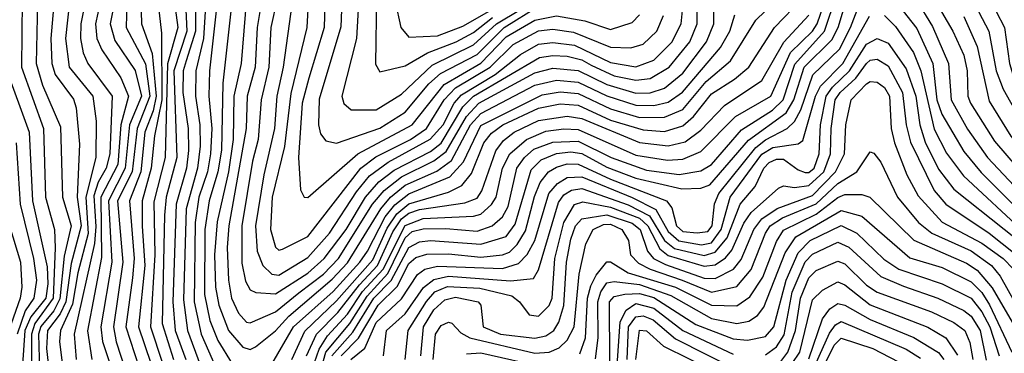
# Model space of a CAD drawing. Extents: x 501367 to 657802, y 482273 to 547541.
# Tile 460 of 656: x 573346 to 576077, y 528432 to 529357. Entities that reach past the tile are written whole.
import ezdxf

# ---------------------------------------------------------------- set-up
doc = ezdxf.new("R2010")
doc.units = 0

msp = doc.modelspace()

# ---------------------------------------------------------------- linework, layer by layer
at = {"layer": '0CON20XD'}
for points in [[(573985, 529542.1), (573960.6, 529235), (573940.2, 529145), (573938, 529025), (573924.6, 528935.4), (573893.3, 528796.7), (573886.5, 528705), (573889.2, 528615), (573898, 528565), (573925.4, 528495), (573965, 528449), (573985, 528442.4), (574000.1, 528449.9), (574055, 528494.1), (574092.5, 528535), (574212.6, 528637.4), (574255, 528682.7), (574347.5, 528832.5), (574374.8, 528865.2), (574415, 528897.6), (574503.1, 528936.9), (574543.4, 528966.6), (574596.2, 529065), (574625, 529097), (574775, 529175.3), (574835, 529189.2), (574895, 529183.5), (574975, 529145.9), (575055, 529119.8), (575105, 529118.6), (575145, 529127.8), (575184.6, 529155.4), (575290.3, 529279.7), (575315.9, 529325), (575330.1, 529370.1)], [(573353.6, 529503.6), (573350.8, 529225), (573412.1, 529055), (573417.6, 528865), (573442.3, 528775), (573444.6, 528724.6), (573439, 528585), (573388, 528515), (573378.5, 528485), (573378.5, 528345)], [(574102.1, 529405), (574076.3, 529225), (574058.8, 529145), (574052.4, 529055), (574023, 528927), (574000.4, 528785), (574004.7, 528714.7), (574020.3, 528675), (574045, 528651.7), (574065, 528648.8), (574145, 528697.1), (574205.5, 528765), (574280.5, 528879.5), (574316.4, 528923.6), (574368, 528962), (574484.9, 529025.1), (574520.2, 529065), (574551, 529125), (574571.3, 529148.7), (574664.7, 529205), (574735, 529260.3), (574785, 529288.7), (574825, 529293.8), (574885, 529286), (574985, 529238.2), (575055, 529225.8), (575105, 529244.9), (575155, 529294.8), (575181.1, 529345), (575196, 529494)], [(574151.6, 529505), (574142.8, 529335), (574097.5, 529152.5), (574080.5, 529005), (574046.4, 528865), (574041.4, 528775), (574055, 528726.1), (574065, 528717.8), (574075, 528720.8), (574145, 528755.5), (574291.8, 528945), (574333.8, 528976.2), (574430.1, 529025), (574473.9, 529055), (574523.3, 529135), (574555, 529167.5), (574650.9, 529225), (574715, 529287.8), (574785, 529325.4), (574825, 529330), (574882.4, 529322.4), (574985, 529281), (575041.3, 529278.7), (575075, 529288.5), (575113, 529325), (575131.9, 529368.1)], [(576031.4, 529425), (576077.6, 529335), (576091.5, 529235), (576101.2, 529205), (576255.8, 528965), (576295, 528934.2), (576473.8, 528853.8), (576535, 528827.7), (576555, 528838.5), (576588.9, 528875), (576692.9, 529067.1), (576750.8, 529225), (576746.6, 529313.4), (576705, 529481.6)], [(574241.1, 529455), (574236.9, 529336.9), (574176.5, 529136.5), (574174.5, 529065), (574180.5, 529040.5), (574195, 529021.1), (574225, 529014.8), (574345, 529056), (574415, 529100.3), (574481.2, 529178.8), (574512.8, 529207.2), (574615, 529260.3), (574689.5, 529335), (574785, 529394.6)], [(575987.6, 529415), (576034.4, 529325), (576054.7, 529215), (576074, 529164), (576135, 529056.5), (576219.1, 528945), (576265, 528904.7), (576373.8, 528855), (576525, 528768.9), (576545, 528771.3), (576625.7, 528864.3), (576671.8, 528968.2), (576730.1, 529065), (576792.7, 529215), (576797.1, 529255), (576792.8, 529295), (576732.9, 529475)], [(573575.9, 529435), (573555.7, 529345), (573559.7, 529305), (573573.6, 529273.6), (573625.9, 529195.9), (573647.4, 529145), (573626.5, 529065), (573617.7, 528955), (573571.1, 528865), (573572.9, 528697.1), (573533.8, 528493.9), (573546, 528415)], [(573614.3, 529435), (573596.6, 529345), (573609.3, 529299.3), (573665.9, 529215.9), (573683.3, 529145), (573650.7, 529065), (573638.2, 528945), (573591.8, 528855), (573601.5, 528685), (573570.7, 528505), (573575.1, 528465.1), (573629.9, 528300.1)], [(573726.7, 529425), (573739.2, 529319.1), (573740, 529135), (573719.3, 529035), (573710.9, 528945), (573685.2, 528855), (573685.8, 528784.2), (573693, 528675), (573675.1, 528505), (573709.2, 528405)], [(573772.6, 529425), (573784.9, 529335), (573755.8, 529234.2), (573748.9, 528975), (573717.9, 528852.1), (573720.9, 528705), (573709.1, 528505), (573742.1, 528405)], [(573804.9, 529425.1), (573809.6, 529325), (573773.1, 529215), (573781.9, 528975), (573751.7, 528865), (573747.3, 528815)], [(573833.7, 529425), (573833.9, 529325), (573807.5, 529242.5), (573799.1, 529215), (573798.4, 529155), (573813.4, 529055), (573814.4, 528994.4), (573808.2, 528945), (573779.6, 528845), (573770.2, 528575), (573777.5, 528495), (573806.3, 528415)], [(573863.2, 529425), (573855.9, 529305), (573834, 529215), (573833.8, 529145), (573845.8, 529065), (573846.4, 529006.4), (573838.9, 528945), (573808, 528832), (573799.9, 528579.9), (573811.7, 528495), (573881.4, 528305)], [(574019.1, 529425), (574004.7, 529335), (573999.1, 529225), (573976.8, 529145), (573974.2, 529055), (573925.6, 528785), (573921.6, 528725), (573924.9, 528635.1), (573933.6, 528585), (573953, 528543), (573975, 528518.3), (573985, 528516.5), (574055, 528547.1), (574120.2, 528599.8), (574188.2, 528651.8), (574229.8, 528695), (574324.9, 528845.1), (574356.7, 528883.3), (574405, 528921), (574495, 528965.1), (574528.6, 528991.4), (574585, 529088.1), (574619.2, 529125), (574775, 529209.6), (574825, 529222.8), (574895, 529215.6), (574975, 529176.7), (575055, 529153.3), (575095, 529154.1), (575135, 529166.7), (575185, 529208.3), (575250.8, 529295), (575271.3, 529345), (575271.6, 529415)], [(574045, 528402.2), (574105.5, 528505), (574215, 528603.5), (574289.3, 528685), (574310.9, 528715), (574360, 528810), (574386.4, 528843.6), (574425, 528874.1), (574539, 528921), (574577.1, 528962.9), (574625, 529063.4), (574795, 529148.8), (574845, 529156.7), (574895, 529152.4), (574985, 529110), (575065, 529085.9), (575135, 529086.1), (575185, 529108.1), (575250.3, 529185), (575317.4, 529242.6), (575388.2, 529355), (575467.1, 529432.9)], [(574193.3, 529435), (574190.4, 529335), (574148.1, 529195), (574129.4, 529125), (574119, 528975), (574124.8, 528884.8), (574134.8, 528864.8), (574145, 528863.8), (574283.8, 528985), (574434.3, 529065), (574523.1, 529176.9), (574625, 529236.2), (574695, 529309.3), (574775, 529355.7), (574835, 529367.8), (574913.6, 529353.6), (574985, 529329.9), (575045, 529348.8), (575065, 529370)], [(574163.5, 528406.5), (574176.1, 528443.9), (574199.5, 528480.5), (574255, 528540.6), (574296.8, 528603.2), (574353.8, 528665), (574415, 528786.6), (574465, 528805.6), (574605, 528811.8), (574625, 528817.8), (574655, 528844.9), (574667.7, 528865), (574685.3, 528945), (574705.4, 528985), (574751.8, 529025), (574805, 529047.8), (574855, 529054.4), (574895, 529052), (575055, 528981.5), (575142.8, 528967.2), (575185, 528969.7), (575235, 528991.7), (575331.6, 529088.4), (575430, 529145), (575484.5, 529265.5), (575545, 529324.9), (575558.2, 529345), (575588.1, 529431.9)], [(574183.5, 528395), (574195.4, 528435), (574262.1, 528515), (574309.6, 528590.4), (574367, 528653), (574415, 528752.3), (574435, 528769.2), (574465, 528777.2), (574528.4, 528778.4), (574615, 528770.4), (574656.1, 528785), (574685, 528810.4), (574701.3, 528838.7), (574725.3, 528945), (574746.1, 528975), (574772.4, 528997.6), (574825, 529017.3), (574895, 529019.8), (574986.4, 528975), (575085, 528939.4), (575175, 528927.6), (575235, 528937.9), (575265, 528955.2), (575348.2, 529051.8), (575434.4, 529105.6), (575463.7, 529135), (575496.6, 529233.4), (575578.9, 529325), (575612.1, 529425)], [(574237.6, 528425), (574285.9, 528474.1), (574339.8, 528565), (574393.2, 528616.8), (574425, 528680.8), (574445, 528697.5), (574475, 528707), (574535, 528707.6), (574625, 528698.4), (574685, 528704.7), (574705, 528712.7), (574726.2, 528733.8), (574748.9, 528771.1), (574773.5, 528866.5), (574789.7, 528905), (574812.7, 528935), (574835, 528948.4), (574865, 528957), (574895, 528956.7), (574984.8, 528915), (575139.8, 528855), (575154.9, 528834.9), (575168.3, 528785), (575185, 528770), (575225, 528765.5), (575255, 528769.4), (575266.8, 528785), (575273.4, 528846.6), (575285.7, 528875), (575387.7, 529002.3), (575415, 529024), (575475.3, 529054.7), (575495.6, 529074.4), (575513, 529107), (575545.8, 529204.2), (575620.1, 529275), (575650.3, 529335), (575684.5, 529425)], [(574287.5, 529435), (574280.5, 529305), (574239, 529145), (574244.6, 529124.6), (574265, 529106.8), (574335, 529106.7), (574405, 529150.5), (574489.6, 529230.4), (574605, 529287.2), (574668.6, 529345), (574734.7, 529385.3)], [(574335.9, 529425), (574333.2, 529233.2), (574345, 529212.1), (574415, 529228.7), (574477.4, 529265), (574557, 529295), (574605, 529321), (574657.3, 529362.7)], [(575745, 529446.7), (575835, 529332.2), (575878.6, 529235), (575890.2, 529135), (575904.4, 529094.4), (575965, 528991.5), (576012.9, 528932.9), (576171.2, 528775)], [(573395.3, 529405), (573391.9, 529235), (573409.3, 529175), (573459.4, 529059.4), (573464.9, 528865.1), (573488.5, 528785), (573468.9, 528701.1), (573457, 528583), (573440.2, 528549.8), (573404, 528506), (573398.3, 528485), (573400.9, 528385)], [(573441.4, 529411.4), (573432.5, 529305), (573435.1, 529235.1), (573444.6, 529204.6), (573495, 529136.8), (573502.4, 529112.4), (573511.8, 529011.8), (573505.1, 528865), (573516.5, 528785), (573488.7, 528681.3), (573473.7, 528575), (573458.5, 528541.5), (573422.7, 528495), (573419.9, 528445), (573425.8, 528395)], [(573484, 529406), (573472.5, 529305), (573483.3, 529225), (573548.9, 529145), (573558, 529075), (573557.2, 528975), (573528.9, 528865), (573536, 528764), (573507.1, 528655), (573491.9, 528568.1), (573459.2, 528495), (573456.4, 528465), (573463.9, 528405), (573502.2, 528305), (573514.5, 528235), (573507.3, 528132.7), (573513, 527945), (573567.7, 527755), (573563.7, 527636.4)], [(573528.9, 529415), (573515.3, 529345), (573514.4, 529305), (573522.1, 529265), (573535.1, 529235.1), (573602.2, 529145), (573596, 528985), (573586, 528945), (573563.8, 528906.2), (573551.2, 528868.8), (573556.6, 528783.4), (573553.4, 528736.6), (573496.8, 528485), (573502.6, 528415)], [(573643.3, 529405), (573640.9, 529335), (573695, 529234.8), (573707.2, 529145), (573671.7, 529055), (573657.8, 528935), (573617.4, 528855), (573632, 528685), (573605.8, 528505.8), (573613.5, 528463.5), (573665.3, 528305)], [(573681.8, 529415), (573684, 529345), (573713.1, 529263.1), (573724.1, 529145), (573715.7, 529104.3), (573693.2, 529045), (573681.7, 528935), (573650.5, 528855), (573662.9, 528695), (573658.7, 528641.3), (573640.4, 528505), (573687.9, 528357.9)], [(573894.9, 529415), (573872.4, 529215), (573870.8, 529145), (573879, 529055), (573875.2, 528985), (573866.5, 528935), (573842.7, 528865), (573832.8, 528795), (573830, 528575), (573848.9, 528485), (573924.4, 528315)], [(573934, 529405), (573909.5, 529180.5), (573905.8, 528995), (573895.5, 528935), (573871.2, 528855), (573859, 528775), (573858, 528595), (573872.9, 528522.9), (573895, 528467.8), (573935, 528403)], [(574006.9, 529025), (573991.3, 528965), (573961.6, 528785), (573961.9, 528681.9), (573972, 528632), (573985, 528608.2), (574001, 528601), (574055, 528597.2), (574145, 528653.8), (574190.7, 528695), (574251.8, 528775), (574305.4, 528865), (574342.4, 528907.6), (574385, 528939.8), (574485, 528991.5), (574515, 529014.9), (574575, 529115), (574604.9, 529145), (574788.2, 529251.8), (574825, 529257.8), (574865, 529255.3), (574905, 529245.3), (574931.1, 529231.1), (574995, 529201), (575055, 529188.9), (575095, 529193.5), (575147.2, 529225), (575204.9, 529295.1), (575225.5, 529345), (575224.5, 529414.5)], [(574060.2, 529415), (574042.6, 529335), (574037, 529225), (574016, 529135), (574006.9, 529025)], [(574100.6, 528415), (574137, 528493), (574225, 528577.5), (574325, 528691), (574365, 528778.7), (574391.7, 528818.3), (574425, 528846.6), (574535, 528878.4), (574572.6, 528897.4), (574599.6, 528930.4), (574633.4, 529015), (574655, 529042.1), (574686.1, 529065), (574785, 529111.4), (574845, 529123.2), (574895, 529119.9), (574985, 529078.6), (575075, 529051.2), (575135, 529046.9), (575185, 529062.1), (575215, 529088.8), (575265, 529151), (575328.6, 529191.4), (575368.4, 529225), (575439.4, 529335), (575516.8, 529415)], [(574211.9, 528425), (574269.6, 528490.4), (574328.4, 528585), (574376.6, 528633.4), (574425, 528725.7), (574455, 528740.7), (574485, 528744.6), (574625, 528734.4), (574695, 528755.4), (574720.3, 528789.7), (574765, 528940.5), (574792, 528968), (574835, 528986.1), (574875, 528990.2), (574905, 528985.9), (574975, 528948), (575055, 528917.1), (575182.5, 528887.5), (575235, 528889.7), (575260.6, 528899.4), (575367.2, 529022.8), (575471.7, 529098.3), (575493.4, 529135), (575521.9, 529225), (575599, 529301), (575616.2, 529335), (575640, 529415)], [(574387.5, 529407.5), (574402.7, 529335), (574425, 529308.6), (574505, 529312.2), (574575, 529338.4), (574708, 529415)], [(575832.4, 529412.4), (575877.7, 529337.7), (575922, 529235), (575929.9, 529135), (575975, 529053.2), (576030.7, 528975), (576134.4, 528864.4)], [(575886.9, 529405), (575934.9, 529324.9), (575965, 529258.2), (575974.4, 529215), (575976.2, 529145), (575983.9, 529125), (576050, 529020), (576147, 528907), (576202.2, 528852.2), (576319.6, 528785), (576371.7, 528745), (576407.9, 528705), (576535, 528533.8), (576545, 528535.5), (576613.3, 528695), (576636.5, 528775), (576684.1, 528855), (576725.3, 528944.7), (576843.3, 529145), (576871.8, 529215), (576874.4, 529255), (576866.7, 529305), (576850.6, 529345), (576805, 529421.5)], [(575965.1, 529365.1), (576002.2, 529282.2), (576035, 529130.7), (576095, 529034.1), (576214.8, 528894.8), (576255, 528865.8), (576400, 528785), (576465, 528724.3), (576525, 528678.8), (576535, 528674.7), (576545, 528679.7), (576597.3, 528775), (576654.3, 528855), (576693.1, 528945), (576753.3, 529045), (576834.5, 529215), (576837.7, 529255), (576830.5, 529305), (576778, 529418)], [(574141.7, 528425), (574169, 528485), (574228.5, 528545), (574288.3, 528621.7), (574338.7, 528675), (574381.1, 528768.9), (574405.4, 528804.6), (574425, 528820.4), (574455, 528830.3), (574580.6, 528849.4), (574615, 528862.3), (574627.8, 528882.2), (574666.9, 528993.1), (574688, 529022), (574717.6, 529045), (574785, 529077.4), (574865, 529088.9), (574905, 529082.8), (575065, 529016), (575145, 529006.9), (575191.9, 529018.1), (575235, 529050.6), (575300.8, 529119.2), (575405, 529188.5), (575465.5, 529294.5), (575535, 529368.9)], [(575045, 528864.1), (575110.9, 528830.9), (575145, 528769.2), (575174.2, 528744.2), (575237.2, 528732.8), (575265, 528737.9), (575291.5, 528775), (575316.9, 528865), (575405, 528983.7), (575435, 529002.4), (575505, 529012.3), (575518.5, 529021.5), (575553.9, 529145), (575567.4, 529172.6), (575629.1, 529235), (575703.5, 529366.5)], [(575745, 529368.3), (575775, 529337.7), (575825.4, 529265.4), (575846, 529215), (575882.9, 529052.9), (575917.2, 528987.2), (575963.9, 528923.9), (576135.3, 528765)], [(575033.8, 528843.8), (575092.8, 528812.8), (575134.8, 528744.8), (575162.7, 528722.7), (575245, 528703.5), (575275, 528711.9), (575308.1, 528751.9), (575344.5, 528845.5), (575385.7, 528894.3), (575410.3, 528945), (575425, 528961.2), (575445, 528969.8), (575465, 528970.1), (575505, 528940.4), (575525, 528933.4), (575535, 528933.5), (575549.5, 528945), (575564, 528985), (575567.3, 529065), (575583.5, 529145), (575600.4, 529169.6), (575647.4, 529215), (575695, 529289.3), (575725, 529304.3), (575755, 529291.4), (575805, 529220.2), (575832.1, 529145), (575843.1, 529065), (575857.6, 529017.6), (575895, 528942.1), (575937, 528887), (576216.1, 528665)], [(574414.8, 528415), (574423.7, 528495), (574474.3, 528575.7), (574497.8, 528602.2), (574533, 528617), (574622.7, 528612.7), (574711, 528591), (574732, 528575), (574758.7, 528538.7), (574785, 528534.8), (574815, 528564.3), (574823, 528585), (574830.7, 528695), (574855, 528794.8), (574885, 528844.2), (574908.2, 528851.8), (574985, 528837.3), (575065, 528806.7), (575088.4, 528785), (575121.7, 528721.7), (575145, 528703.2), (575245, 528673.2), (575275, 528676.9), (575303.4, 528696.6), (575321.7, 528718.3), (575355, 528792.3), (575375, 528822.1), (575450.4, 528889.6), (575465, 528896.3), (575495, 528891.8), (575535, 528896.7), (575576.2, 528935), (575595.4, 528985), (575596.9, 529055), (575608.3, 529135), (575621.9, 529155), (575665.5, 529194.5), (575695, 529235.4), (575705, 529244.1), (575725, 529247.4), (575755, 529228.4), (575795.2, 529155.2), (575805.3, 529065), (575817, 529017), (575882.9, 528882.9), (575915.1, 528845.1), (576035, 528764.9), (576148.1, 528675)], [(573306.3, 529225), (573371.9, 529045), (573381.7, 528855), (573421.9, 528671.9), (573424.1, 528625), (573418, 528585), (573376.7, 528533.3), (573360.3, 528495), (573347, 528305)], [(574458.7, 528425), (574466, 528505), (574495, 528552.6), (574525, 528580.4), (574555, 528587.2), (574617.7, 528575), (574625.3, 528565), (574631.6, 528505), (574680, 528485), (574775, 528473.6), (574805, 528480.7), (574827.3, 528495), (574841.7, 528518.3), (574855.2, 528564.8), (574862.9, 528685), (574875, 528748.2), (574887.3, 528785), (574905.4, 528804.6), (574975, 528815.5), (575045, 528792.5), (575067, 528775), (575087.8, 528715), (575104, 528695), (575137.7, 528677.7), (575245, 528640.7), (575275, 528639.7), (575326.1, 528665), (575347.6, 528692.4), (575382.2, 528775), (575405, 528805.1), (575446.8, 528833.2), (575545, 528869), (575608.8, 528935), (575633.6, 528985), (575637.8, 529065), (575652.8, 529135), (575695, 529179.3), (575705, 529185.5), (575725, 529183.8), (575745, 529168.8), (575758.7, 529145), (575763.6, 529055), (575772.6, 529015), (575807.1, 528927.1), (575838.2, 528868.2), (575905, 528795.8), (576015, 528737.1), (576073.7, 528695), (576103.2, 528665)], [(573336.1, 529015), (573347.3, 528845), (573384.5, 528695), (573392.5, 528635), (573384.9, 528585), (573360.7, 528549.3), (573338.8, 528485)], [(574493, 528415), (574499.6, 528485), (574515, 528509), (574535, 528518.3), (574545, 528515.7), (574569.2, 528489.2), (574594.6, 528474.6), (574775, 528432.7), (574815, 528434.9), (574842.6, 528447.4), (574865, 528468.4), (574883.7, 528505), (574898.2, 528651.8), (574915.9, 528735), (574937, 528775), (574965, 528789.3), (574985, 528790.3), (575016.4, 528775), (575034.8, 528745), (575040.5, 528705), (575062, 528682), (575094.4, 528665), (575183.8, 528635), (575265, 528601.2), (575335, 528616.8), (575375.3, 528664.7), (575414.5, 528765), (575427.9, 528785), (575462.3, 528807.7), (575555, 528846.2), (575615, 528902.5), (575667.9, 528935), (575705, 528990.6), (575715, 528986.5), (575735, 528961.5), (575780.8, 528865), (575839, 528795), (575876.3, 528765), (575985, 528715.9), (576041.7, 528675), (576066.1, 528646.1), (576105.4, 528575)], [(574264.2, 528415), (574303.7, 528446.3), (574335, 528517.2), (574405, 528583), (574449.2, 528650.8), (574469.5, 528665), (574505, 528673.9), (574685, 528666.7), (574729.1, 528680.9), (574754, 528706), (574775, 528744.8), (574814.1, 528875), (574837.3, 528902.7), (574865, 528919.4), (574905, 528921.3), (575045, 528864.1)], [(574354.8, 528425), (574363, 528495), (574415, 528541.8), (574466, 528614), (574495, 528636.9), (574535, 528645.6), (574706.9, 528633.1), (574771, 528639), (574785, 528663.8), (574840.3, 528849.7), (574855, 528871.1), (574876.2, 528883.8), (574905, 528888.4), (575033.8, 528843.8)], [(574899.7, 528430.3), (574915, 528474.6), (574921.4, 528585), (574930.6, 528619.4), (574945, 528648.3), (574975, 528685.3), (574985, 528685.3), (575034.2, 528655), (575164.8, 528615), (575265, 528565.3), (575335, 528563.7), (575371.3, 528588.7), (575407, 528643), (575445, 528741.6), (575465, 528773.4), (575555, 528817.8), (575615, 528864.3), (575635, 528872.1), (575682.3, 528872.3), (575704.6, 528864.6), (575825.9, 528745.9), (575972.1, 528682.1), (576002.4, 528662.4), (576043.3, 528613.3), (576118.9, 528485)], [(574942.9, 528417.1), (574950.2, 528475), (574949.4, 528575), (574957.7, 528602.3), (574975, 528627.2), (574995, 528631.5), (575065, 528623), (575152.3, 528592.3), (575265, 528528.8), (575335, 528514.6), (575368.9, 528521.1), (575393, 528537), (575410.5, 528559.5), (575469.4, 528710.6), (575498.7, 528755), (575625, 528828), (575682.2, 528812.2), (575815, 528697), (575905, 528669.8), (575985, 528630.3), (576015, 528600.1), (576036.5, 528566.5), (576098, 528435)], [(573747.3, 528815), (573741.1, 528515), (573772.6, 528415)], [(573317.3, 528785), (573347.9, 528685), (573351.8, 528615), (573347.4, 528585), (573315.5, 528495)], [(574982.8, 528407.2), (574981.8, 528575), (574995, 528589.4), (575024.2, 528595.8), (575065, 528598.1), (575105, 528587), (575221.9, 528511.9), (575325, 528472.1), (575365, 528468.5), (575415, 528478.8), (575438.2, 528505), (575472.2, 528635), (575505, 528710.1), (575538.6, 528745), (575625, 528786.6), (575668.3, 528765), (575742.9, 528692.9), (575785.1, 528665.1), (575905, 528624.7), (575985, 528584.9), (576015, 528546.8), (576037.2, 528505), (576063.2, 528425)], [(575415, 528428), (575445, 528450), (575466.5, 528483.5), (575488.4, 528601.6), (575524.8, 528685.2), (575545, 528706.9), (575615, 528739.8), (575645.9, 528725.9), (575734.8, 528644.8), (575797.8, 528617.8), (575892.5, 528585), (575965, 528550.7), (575985, 528534.6), (576010.1, 528495), (576027.4, 528412.6)], [(575455, 528405.9), (575476.8, 528435), (575498.4, 528495), (575511.5, 528585), (575535, 528641), (575555, 528661.1), (575615, 528687.6), (575635, 528679.6), (575695, 528620.8), (575725, 528601.1), (575875, 528546.9), (575937, 528517), (575967.9, 528495), (575981.9, 528461.9), (575990.1, 528415)], [(575467.9, 528372.1), (575510.1, 528435), (575545, 528580.3), (575572.7, 528607.3), (575615, 528630.3), (575635, 528621.6), (575705, 528566.1), (575864.9, 528504.9), (575915.2, 528475.2), (575947.2, 528427.2)], [(575002.5, 528385), (575011.2, 528518.8), (575028, 528552), (575055, 528569.7), (575105, 528556.9), (575185, 528495.1), (575325, 528429.5)], [(575535, 528416.4), (575572.5, 528527.5), (575593.5, 528555), (575615, 528570), (575635, 528565.6), (575705.6, 528525.6), (575826.2, 528476.2), (575895, 528434.5), (575909.7, 528415)], [(575030.7, 528415), (575034.4, 528505), (575055, 528533.2), (575075, 528535.6), (575103.3, 528525), (575165, 528472), (575335, 528386.1)], [(575054.8, 528415), (575065, 528495.8), (575085, 528494.3), (575131.6, 528451.6), (575345, 528346.2)], [(575535, 528360.6), (575592, 528488), (575608.7, 528511.3), (575625, 528520.2), (575805, 528443.6), (575845, 528418.2)], [(575539.3, 528320.7), (575605, 528454.9), (575625, 528473.6), (575713, 528445), (575806.8, 528396.8)], [(574585, 528430.8), (574625, 528432.9), (574805, 528392.9)]]:
    msp.add_lwpolyline(points, dxfattribs=at)

doc.saveas('drawing.dxf')
